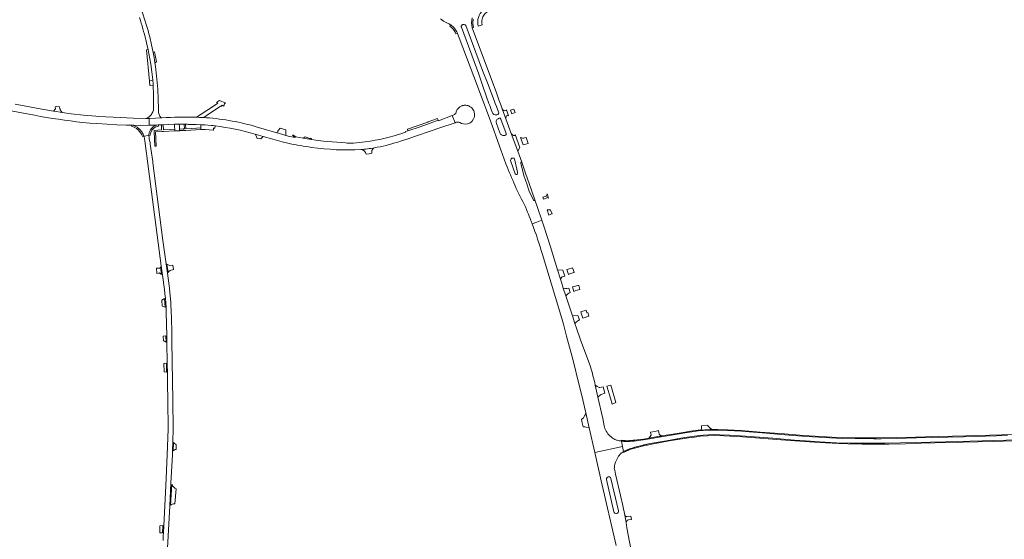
# Model space of a CAD drawing. Header units: metres. Extents: x 166325 to 190320, y 381923 to 404576.
# Tile 955 of 1056: x 183442 to 184181, y 383854 to 384244. Entities that reach past the tile are written whole.
import ezdxf

# ---------------------------------------------------------------- set-up
doc = ezdxf.new("R2010")
doc.units = ezdxf.units.M
for name, color, linetype, lineweight in [('B-WE-VH-VERHARDING_ASFALT-GV', 8, 'Continuous', 18), ('B-WE-VH-VERHARDING_BETON-GV', 8, 'Continuous', 18), ('B-WE-VH-VERHARDING_BETONSTRAATSTEEN-GV', 8, 'Continuous', 18), ('B-WE-VH-VERHARDING_HALFVERHARDING-GV', 8, 'Continuous', 18), ('B-WE-VH-VERHARDING_STRAATBAKSTEEN-GV', 8, 'Continuous', 18)]:
    doc.layers.add(name, color=color, linetype=linetype, lineweight=lineweight)

msp = doc.modelspace()

# ---------------------------------------------------------------- linework, layer by layer
at = {"layer": 'B-WE-VH-VERHARDING_ASFALT-GV'}
for points in [[(183539.331, 384231.233, 0.0227071), (183533.556, 384250.124)], [(183531.709, 384245.815, -0.0158421), (183536.4, 384229.093)], [(183757.666, 384244.967, -0.0393822), (183758.87, 384243.964)], [(183758.87, 384243.964, 0.0865682), (183762.918, 384241.616)], [(183762.918, 384241.616, -0.0465484), (183765.229, 384240.332)], [(183781.457, 384238.146, -0.1297929), (183781.356, 384245.735)], [(183765.229, 384240.332, -0.0740299), (183768.323, 384237.469)], [(183768.323, 384237.469, -0.0666186), (183770.29, 384234.212)], [(183770.29, 384234.212, -0.0053747), (183770.45, 384233.829)], [(183773.27, 384238.556, -0.1262641), (183773.219, 384239.324)], [(183773.219, 384239.326, -0.1261677), (183773.545, 384240.023)], [(183773.546, 384240.025, -0.1255853), (183774.167, 384240.479)], [(183774.651, 384240.642, -0.275862), (183776.137, 384240.394)], [(183776.137, 384240.394, -0.1351135), (183776.578, 384239.748)], [(183536.4, 384229.093, -0.0022782), (183537.024, 384226.504)], [(183545.36, 384192.037, 0.0231628), (183543.255, 384211.768)], [(183542.002, 384192.236, -0.02694), (183542.07, 384176.349)], [(183546.91, 384171.84, -0.1467245), (183545.85, 384177.169)], [(183452.881, 384172.391, 0.0181599), (183488.833, 384167.062)], [(183538.913, 384171.334, -0.0881596), (183536.404, 384170.011)], [(183541.019, 384173.798, -0.1015258), (183538.913, 384171.334)], [(183574.325, 384170.956, 0.0229582), (183548.36, 384170.47)], [(183575.652, 384170.917, 0.0008193), (183574.325, 384170.956)], [(183579.562, 384170.765, 0.0035355), (183575.652, 384170.917)], [(183581.904, 384170.602, 0.0022474), (183580.039, 384170.734)], [(183620.109, 384163.575, 0.053126), (183581.904, 384170.602)], [(183799.721, 384172.773, -0.3487598), (183796.365, 384174.674)], [(183799.503, 384166.156, -0.362979), (183800.81, 384169.851)], [(183799.891, 384172.804, -0.0170793), (183799.721, 384172.773)], [(183801.267, 384174.314, -0.4271744), (183800.655, 384173.041)], [(183800.81, 384169.851, -0.0380216), (183801.232, 384170.059)], [(183801.74, 384170.224, -0.4105862), (183802.99, 384169.587)], [(183557.866, 384165.664, -0.0035669), (183561.513, 384165.699)], [(183588.336, 384164.487, -0.0387462), (183618.506, 384158.238)], [(183535.027, 384156.731, -0.0046344), (183535.157, 384156.343)], [(183539.596, 384152.055, -0.0544005), (183538.762, 384157.348)], [(183727.8, 384158.531, -0.0287794), (183711.962, 384154.267)], [(183805.31, 384157.22, -0.3416288), (183802.141, 384159.221)], [(183806.276, 384157.477, -0.0820333), (183805.31, 384157.22)], [(183806.816, 384158.788, -0.3950205), (183806.276, 384157.477)], [(183644.017, 384151.169, 0.0121943), (183660.828, 384148.298)], [(183660.828, 384148.298, 0.0481583), (183697.832, 384146.66)], [(183701.066, 384152.431, -0.0218374), (183692.407, 384151.508)], [(183697.832, 384146.66, 0.0205342), (183707.942, 384147.978)], [(183707.942, 384147.978, 0.0363106), (183725.453, 384152.321)], [(183806.734, 384135.882, 0.0266852), (183821.284, 384103.584)], [(183828.442, 384109.028, -0.8126897), (183827.498, 384108.689)], [(183822.942, 384099.689, -0.0058819), (183825.481, 384093.394)], [(183825.481, 384093.394, -0.0022052), (183826.416, 384090.963)], [(183826.416, 384090.963, -0.0210698), (183834.102, 384067.801)], [(183826.416, 384090.963, -0.0210698), (183834.102, 384067.801)], [(183555.09, 384032.458, 0.012528), (183554.1, 384042.672)], [(183873.318, 383971.793, 0.0225129), (183869.561, 383985.067)], [(183873.318, 383971.793, 0.0225129), (183869.561, 383985.067)], [(183886.544, 383930.06, -0.1487986), (183880.995, 383937.24)], [(183886.544, 383930.06, -0.1487986), (183880.995, 383937.24)], [(183887.63, 383929.355, -0.0207871), (183886.544, 383930.06)], [(183887.63, 383929.355, -0.0207871), (183886.544, 383930.06)], [(183889.123, 383928.578, -0.0272639), (183887.63, 383929.355)], [(183889.123, 383928.578, -0.0272639), (183887.63, 383929.355)], [(183890.243, 383928.275, -0.0096018), (183889.123, 383928.578)], [(183890.243, 383928.275, -0.0096018), (183889.123, 383928.578)], [(183891.658, 383927.954, -0.0112407), (183890.243, 383928.275)], [(183891.658, 383927.954, -0.0112407), (183890.243, 383928.275)], [(183893.359, 383927.658, -0.0141911), (183891.658, 383927.954)], [(183893.359, 383927.658, -0.0141911), (183891.658, 383927.954)], [(183895.24, 383927.44, -0.0139668), (183893.51, 383927.636)], [(183895.24, 383927.44, -0.0139668), (183893.51, 383927.636)], [(183899.433, 383927.361, -0.0319678), (183895.429, 383927.425)], [(183899.433, 383927.361, -0.0319678), (183895.429, 383927.425)], [(183913.061, 383929.099, -0.0236601), (183899.433, 383927.361)], [(183913.061, 383929.099, -0.0236601), (183899.433, 383927.361)], [(183901.365, 383922.47, -0.0183347), (183909.835, 383924.708)], [(183901.365, 383922.47, -0.0183347), (183909.835, 383924.708)], [(183888.496, 383910.246, -0.0964374), (183891.225, 383916.251)], [(183888.496, 383910.246, -0.0964374), (183891.225, 383916.251)], [(183891.225, 383916.251, -0.0332068), (183892.67, 383918.024)], [(183891.225, 383916.251, -0.0332068), (183892.67, 383918.024)], [(183892.67, 383918.024, -0.011838), (183893.213, 383918.58)], [(183892.67, 383918.024, -0.011838), (183893.213, 383918.58)], [(183893.213, 383918.58, -0.0109015), (183894.027, 383919.147)], [(183893.213, 383918.58, -0.0109015), (183894.027, 383919.147)], [(183894.027, 383919.147, -0.007722), (183894.683, 383919.569)], [(183894.027, 383919.147, -0.007722), (183894.683, 383919.569)], [(183894.979, 383919.75, -0.0498077), (183899.428, 383921.863)], [(183894.979, 383919.75, -0.0498077), (183899.428, 383921.863)], [(183899.428, 383921.863, -0.0202489), (183901.365, 383922.47)], [(183899.428, 383921.863, -0.0202489), (183901.365, 383922.47)], [(183888.047, 383907.166, -0.0398642), (183888.418, 383909.901)], [(183888.047, 383907.166, -0.0398642), (183888.418, 383909.901)], [(183888.42, 383909.922, -0.0058509), (183888.496, 383910.246)], [(183888.42, 383909.922, -0.0058509), (183888.496, 383910.246)], [(183882.188, 383898.774, -1.0014743), (183885.557, 383899.55)], [(183882.188, 383898.774, -1.0014743), (183885.557, 383899.55)], [(183891.091, 383875.36, -0.994559), (183887.789, 383874.598)], [(183891.091, 383875.36, -0.994559), (183887.789, 383874.598)]]:
    msp.add_lwpolyline(points, format="xyb", dxfattribs=at)
at = {"layer": 'B-WE-VH-VERHARDING_ASFALT-GV', "flags": 128}
for points in [[(183773.219, 384239.324), (183773.219, 384239.325), (183773.219, 384239.326)], [(183796.365, 384174.674), (183795.333, 384177.505), (183794.537, 384179.709), (183793.956, 384181.318), (183789.516, 384193.499), (183786.304, 384203.192), (183773.27, 384238.556)], [(183773.545, 384240.023), (183773.545, 384240.024), (183773.546, 384240.025)], [(183774.167, 384240.479), (183774.409, 384240.561), (183774.651, 384240.642)], [(183776.578, 384239.748), (183789.045, 384205.957), (183793.355, 384195.666), (183798.121, 384182.831), (183798.655, 384181.378), (183799.522, 384179.021), (183801.267, 384174.314)], [(183823.415, 384117.743), (183822.577, 384120.277), (183820.253, 384127.082), (183819.522, 384129.339), (183818.348, 384134.12), (183817.791, 384136.73), (183817.786, 384136.839), (183817.805, 384136.947), (183817.846, 384137.048), (183817.909, 384137.137), (183817.99, 384137.21), (183818.085, 384137.264), (183818.189, 384137.296), (183818.298, 384137.305), (183818.406, 384137.289), (183818.508, 384137.251), (183818.591, 384137.196), (183815.611, 384145.512), (183810.704, 384158.847), (183806.708, 384169.76), (183803.902, 384177.382), (183802.861, 384180.205), (183801.941, 384182.71), (183801.486, 384183.949), (183801.466, 384184.004), (183799.534, 384189.232), (183781.457, 384238.146)], [(183541.892, 384219.648), (183540.692, 384225.458), (183539.331, 384231.233)], [(183770.45, 384233.829), (183771.637, 384230.668), (183782.614, 384201.446), (183790.602, 384180.182), (183791.26, 384178.38), (183792.008, 384176.331), (183795.274, 384167.442), (183796.286, 384164.687), (183800.521, 384152.622), (183802.757, 384146.523), (183806.734, 384135.882)], [(183537.024, 384226.504), (183538.048, 384221.863), (183538.738, 384218.734), (183540.223, 384210.917), (183541.047, 384205.019), (183541.63, 384199.093), (183541.856, 384195.667), (183541.904, 384194.55)], [(183543.255, 384211.768), (183542.61, 384215.714), (183541.892, 384219.648)], [(183320.21, 384197.856), (183320.46, 384196.995), (183321.066, 384192.763), (183321.232, 384192.782), (183323.391, 384193.03), (183325.577, 384193.883), (183325.948, 384194.028), (183327.92, 384194.797), (183329.11, 384195.37), (183330.548, 384195.106), (183330.794, 384195.217), (183339.583, 384193.488), (183340.463, 384193.426), (183346.067, 384192.409), (183408.311, 384180.744), (183413.012, 384179.863), (183452.881, 384172.391)], [(183541.904, 384194.55), (183542.002, 384192.236)], [(183545.85, 384177.169), (183545.771, 384184.608), (183545.36, 384192.037)], [(183488.833, 384167.062), (183494.28, 384166.548), (183499.736, 384166.137), (183507.441, 384165.68), (183514.611, 384165.329), (183521.784, 384165.039), (183525.735, 384164.947), (183527.045, 384164.916), (183532.312, 384164.793), (183539.034, 384164.972), (183538.837, 384170.104), (183536.404, 384170.011), (183526.876, 384170.279), (183517.351, 384170.66), (183500.771, 384171.622), (183498.958, 384171.751), (183489.713, 384172.562), (183480.484, 384173.542), (183473.632, 384174.577), (183472.063, 384174.814), (183469.384, 384175.24), (183467.047, 384175.631), (183459.852, 384176.837), (183450.342, 384178.561), (183438.443, 384180.769)], [(183542.07, 384176.349), (183541.641, 384175.034), (183541.019, 384173.798)], [(183536.404, 384170.011), (183538.837, 384170.104), (183548.36, 384170.47)], [(183548.36, 384170.47), (183538.837, 384170.104), (183539.034, 384164.972), (183544.702, 384165.123), (183545.756, 384165.151), (183548.065, 384165.295), (183548.073, 384165.296), (183548.288, 384165.309), (183548.883, 384165.342), (183549.293, 384165.364), (183549.388, 384165.369), (183549.483, 384165.374), (183557.866, 384165.664)], [(183548.36, 384170.47), (183547.538, 384171.052), (183546.91, 384171.84)], [(183580.039, 384170.734), (183579.562, 384170.765)], [(183725.453, 384152.321), (183728.385, 384153.227), (183732.198, 384154.406), (183732.642, 384154.557), (183736.147, 384155.75), (183738.141, 384156.429), (183738.882, 384156.681), (183744.198, 384158.532), (183745.351, 384158.933), (183750.513, 384160.73), (183757.109, 384163.026), (183768.597, 384166.869), (183766.426, 384172.214), (183756.035, 384168.176), (183755.827, 384168.79), (183749.949, 384166.544), (183742.232, 384163.858), (183733.097, 384160.791), (183731.262, 384160.175), (183731.418, 384159.676), (183727.8, 384158.531)], [(183800.655, 384173.041), (183799.891, 384172.804)], [(183801.232, 384170.059), (183801.74, 384170.224)], [(183802.99, 384169.587), (183806.816, 384158.788)], [(183561.513, 384165.699), (183564.3, 384165.688), (183565.285, 384165.676), (183566.313, 384165.66), (183567.736, 384165.63), (183568.281, 384165.62), (183574.195, 384165.511), (183577.51, 384165.349), (183577.635, 384165.343), (183580.647, 384165.195), (183585.488, 384164.829), (183587.037, 384164.648), (183588.336, 384164.487)], [(183692.407, 384151.508), (183687.55, 384151.597), (183686.329, 384151.619), (183669.833, 384153.055), (183663.929, 384153.813), (183660.823, 384154.262), (183656.07, 384154.95), (183654.427, 384155.233), (183648.944, 384156.176), (183646.966, 384157.574), (183646.695, 384157.766), (183646.526, 384157.159), (183646.555, 384157.138), (183646.922, 384156.864), (183648.421, 384155.747), (183648.391, 384155.708), (183645.765, 384156.25), (183644.142, 384156.585), (183641.56, 384157.336), (183640.823, 384157.55), (183635.154, 384159.199), (183634.812, 384159.299), (183621.067, 384163.296), (183620.109, 384163.575)], [(183802.141, 384159.221), (183799.503, 384166.156)], [(183538.762, 384157.348), (183535.027, 384156.731)], [(183535.157, 384156.343), (183535.559, 384153.309), (183538.374, 384132.073), (183548.018, 384059.308), (183548.955, 384052.212), (183550.379, 384041.427), (183550.764, 384038.268), (183551.084, 384035.101), (183551.365, 384031.58), (183551.566, 384028.053), (183551.69, 384024.467), (183552.095, 384006.851), (183552.21, 384001.722), (183552.491, 383986.302), (183552.512, 383985.151), (183552.619, 383979.281), (183552.769, 383971.019), (183553.001, 383958.288), (183553.201, 383936.604), (183552.485, 383917.356), (183551.46, 383894.068), (183549.896, 383864.337), (183549.594, 383858.59), (183549.562, 383857.985), (183549.54, 383857.561), (183549.305, 383853.113)], [(183618.506, 384158.238), (183621.065, 384157.479), (183624.596, 384156.519), (183624.597, 384156.519), (183631.715, 384154.523), (183638.811, 384152.45), (183644.017, 384151.169)], [(183711.962, 384154.267), (183708.652, 384153.617), (183706.308, 384153.218), (183704.867, 384152.973), (183701.066, 384152.431)], [(183554.1, 384042.672), (183552.607, 384053.725), (183551.657, 384060.765), (183549.302, 384078.31), (183541.758, 384136.745), (183541.638, 384137.598), (183539.774, 384150.793), (183539.596, 384152.055)], [(183827.498, 384108.689), (183824.265, 384115.483), (183823.415, 384117.743)], [(183826.416, 384090.963), (183829.84, 384092.236), (183833.605, 384093.635), (183830.412, 384103.247), (183828.442, 384109.028)], [(183821.284, 384103.584), (183822.942, 384099.689)], [(183858.449, 384016.047), (183856.548, 384021.695), (183851.661, 384036.798), (183849.771, 384042.638), (183848.362, 384046.991), (183847.606, 384049.431), (183845.487, 384056.275), (183840.09, 384073.701), (183835.313, 384088.494), (183833.605, 384093.635), (183829.84, 384092.236), (183826.416, 384090.963)], [(183858.449, 384016.047), (183856.548, 384021.695), (183851.661, 384036.798), (183849.771, 384042.638), (183848.362, 384046.991), (183847.606, 384049.431), (183845.487, 384056.275), (183840.09, 384073.701), (183835.313, 384088.494), (183833.605, 384093.635), (183829.84, 384092.236), (183826.416, 384090.963)], [(183834.102, 384067.801), (183847.203, 384024.777), (183849.897, 384015.634), (183852.261, 384006.401), (183857.112, 383988.17), (183861.482, 383970.77), (183863.825, 383961.044), (183865.72, 383953.18), (183865.99, 383951.99), (183866.171, 383951.191), (183866.711, 383948.808), (183867.687, 383944.503), (183869.252, 383937.599), (183873.419, 383919.217), (183894.171, 383923.693), (183893.359, 383927.658)], [(183834.102, 384067.801), (183847.203, 384024.777), (183849.897, 384015.634), (183852.261, 384006.401), (183857.112, 383988.17), (183861.482, 383970.77), (183863.825, 383961.044), (183865.72, 383953.18), (183865.99, 383951.99), (183866.171, 383951.191), (183866.711, 383948.808), (183867.687, 383944.503), (183869.252, 383937.599), (183873.419, 383919.217), (183894.171, 383923.693), (183893.359, 383927.658)], [(183552.734, 383847.19), (183554.401, 383879.088), (183555.278, 383896.016), (183556.31, 383917.341), (183556.397, 383920.026), (183556.64, 383927.495), (183556.933, 383936.532), (183556.736, 383958.401), (183556.504, 383972.798), (183556.026, 384002.55), (183555.915, 384007.257), (183555.563, 384022.208), (183555.516, 384023.234), (183555.09, 384032.458)], [(183869.561, 383985.067), (183862.752, 384003.661), (183859.613, 384012.59), (183858.449, 384016.047)], [(183869.561, 383985.067), (183862.752, 384003.661), (183859.613, 384012.59), (183858.449, 384016.047)], [(183873.785, 383969.746), (183873.762, 383969.85), (183873.641, 383970.391), (183873.518, 383970.932), (183873.419, 383971.362), (183873.318, 383971.793)], [(183873.785, 383969.746), (183873.762, 383969.85), (183873.641, 383970.391), (183873.518, 383970.932), (183873.419, 383971.362), (183873.318, 383971.793)], [(183880.995, 383937.24), (183880.552, 383939.238), (183879.357, 383944.626), (183875.807, 383960.631), (183873.785, 383969.746)], [(183880.995, 383937.24), (183880.552, 383939.238), (183879.357, 383944.626), (183875.807, 383960.631), (183873.785, 383969.746)], [(183909.835, 383924.708), (183909.92, 383924.73), (183910.1, 383924.767), (183913.836, 383925.538), (183917.964, 383926.39), (183927.134, 383927.991), (183940.851, 383930.362), (183942.719, 383930.658), (183946.457, 383931.188), (183952.057, 383931.982), (183954.785, 383932.24), (183958.718, 383932.458), (183962.71, 383932.556), (183967.355, 383932.438), (183974.47, 383932.082), (183986.487, 383931.41), (184007.16, 383929.789), (184023.288, 383928.445), (184035.206, 383927.536), (184042.183, 383927.101), (184054.891, 383926.449), (184064.754, 383926.172), (184074.675, 383925.995), (184091.198, 383925.995), (184102.84, 383926.271), (184136.637, 383927.141), (184173.418, 383928.09), (184208.599, 383929.098)], [(183909.835, 383924.708), (183909.92, 383924.73), (183910.1, 383924.767), (183913.836, 383925.538), (183917.964, 383926.39), (183927.134, 383927.991), (183940.851, 383930.362), (183942.719, 383930.658), (183946.457, 383931.188), (183952.057, 383931.982), (183954.785, 383932.24), (183958.718, 383932.458), (183962.71, 383932.556), (183967.355, 383932.438), (183974.47, 383932.082), (183986.487, 383931.41), (184007.16, 383929.789), (184023.288, 383928.445), (184035.206, 383927.536), (184042.183, 383927.101), (184054.891, 383926.449), (184064.754, 383926.172), (184074.675, 383925.995), (184091.198, 383925.995), (184102.84, 383926.271), (184136.637, 383927.141), (184173.418, 383928.09), (184208.599, 383929.098)], [(184183.236, 383931.749), (184150.098, 383930.829), (184114.904, 383930.045), (184099.491, 383929.654), (184088.366, 383929.36), (184082.863, 383929.399), (184059.635, 383929.673), (184049.901, 383930.084), (184041.421, 383930.515), (184032.196, 383931.122), (184019.231, 383932.121), (183999.078, 383933.806), (183989.383, 383934.55), (183983.488, 383935.039), (183973.108, 383935.588), (183967.135, 383935.842), (183962.258, 383935.862), (183958.752, 383935.764), (183954.718, 383935.607), (183951.095, 383935.314), (183946.355, 383934.648), (183941.165, 383933.845), (183924.674, 383931.025), (183913.061, 383929.099)], [(184183.236, 383931.749), (184150.098, 383930.829), (184114.904, 383930.045), (184099.491, 383929.654), (184088.366, 383929.36), (184082.863, 383929.399), (184059.635, 383929.673), (184049.901, 383930.084), (184041.421, 383930.515), (184032.196, 383931.122), (184019.231, 383932.121), (183999.078, 383933.806), (183989.383, 383934.55), (183983.488, 383935.039), (183973.108, 383935.588), (183967.135, 383935.842), (183962.258, 383935.862), (183958.752, 383935.764), (183954.718, 383935.607), (183951.095, 383935.314), (183946.355, 383934.648), (183941.165, 383933.845), (183924.674, 383931.025), (183913.061, 383929.099)], [(183894.171, 383923.693), (183873.419, 383919.217), (183878.272, 383897.81), (183889.524, 383849.118)], [(183894.171, 383923.693), (183873.419, 383919.217), (183878.272, 383897.81), (183889.524, 383849.118)], [(183893.51, 383927.636), (183893.359, 383927.658), (183894.171, 383923.693)], [(183893.51, 383927.636), (183893.359, 383927.658), (183894.171, 383923.693)], [(183894.171, 383923.693), (183894.979, 383919.75)], [(183894.683, 383919.569), (183894.947, 383919.731), (183894.979, 383919.75), (183894.171, 383923.693)], [(183894.171, 383923.693), (183894.979, 383919.75)], [(183894.683, 383919.569), (183894.947, 383919.731), (183894.979, 383919.75), (183894.171, 383923.693)], [(183895.429, 383927.425), (183895.24, 383927.44)], [(183895.429, 383927.425), (183895.24, 383927.44)], [(183888.418, 383909.901), (183888.42, 383909.922)], [(183888.418, 383909.901), (183888.42, 383909.922)], [(183901.731, 383840.199), (183897.56, 383862.544), (183896.863, 383866.551), (183895.864, 383871.93), (183894.37, 383879.324), (183892.742, 383886.69), (183889.065, 383902.727), (183888.342, 383905.881), (183888.047, 383907.166)], [(183901.731, 383840.199), (183897.56, 383862.544), (183896.863, 383866.551), (183895.864, 383871.93), (183894.37, 383879.324), (183892.742, 383886.69), (183889.065, 383902.727), (183888.342, 383905.881), (183888.047, 383907.166)], [(183887.789, 383874.598), (183882.188, 383898.774)], [(183887.789, 383874.598), (183882.188, 383898.774)], [(183885.557, 383899.55), (183891.091, 383875.36)], [(183885.557, 383899.55), (183891.091, 383875.36)]]:
    msp.add_lwpolyline(points, dxfattribs=at)
msp.add_lwpolyline([(183815.249, 384128.252), (183814.896, 384128.014), (183814.737, 384127.979), (183814.463, 384127.92), (183813.992, 384128.082), (183813.722, 384128.564), (183810.278, 384137.587), (183810.201, 384138.407), (183810.389, 384139.098), (183810.657, 384139.72), (183811.178, 384140.132), (183811.274, 384140.157), (183811.837, 384140.302), (183812.39, 384140.288), (183812.828, 384140.136), (183813.068, 384139.616), (183815.287, 384129.595), (183815.379, 384128.731)], close=True, dxfattribs=at)
at = {"layer": 'B-WE-VH-VERHARDING_BETON-GV'}
for points in [[(183781.356, 384245.735, 0.1297929), (183781.457, 384238.146)], [(183781.874, 384241.08, -0.0479946), (183782.174, 384244.538)], [(183764.527, 384239.419, -0.1264313), (183768.534, 384234.907)], [(183768.323, 384237.469, 0.0740299), (183765.229, 384240.332)], [(183770.29, 384234.212, 0.0666186), (183768.323, 384237.469)], [(183768.534, 384234.907, -0.0127844), (183769.069, 384233.728)], [(183525.77, 384164.156, -0.16654), (183532.287, 384159.586)], [(183533.6, 384159.626, 0.1588201), (183527.045, 384164.916)], [(183544.702, 384165.123, 0.260772), (183538.991, 384159.441)], [(183540.075, 384159.462, -0.2844894), (183545.914, 384164.327)], [(183532.287, 384159.586, -0.0707928), (183533.904, 384156.545)], [(183535.027, 384156.731, 0.0597205), (183533.6, 384159.626)], [(183538.991, 384159.441, 0.0381846), (183538.737, 384158.193)], [(183538.737, 384158.193, 0.0083118), (183538.762, 384157.348)], [(183539.712, 384157.505, -0.0689794), (183540.075, 384159.462)], [(183894.324, 383928.161, -0.0093728), (183893.197, 383928.309)], [(183894.324, 383928.161, -0.0093728), (183893.197, 383928.309)], [(183893.51, 383927.636, 0.0139668), (183895.24, 383927.44)], [(183893.51, 383927.636, 0.0139668), (183895.24, 383927.44)], [(183895.117, 383928.082, -0.0063676), (183894.324, 383928.161)], [(183895.117, 383928.082, -0.0063676), (183894.324, 383928.161)], [(183899.367, 383927.999, -0.0336526), (183895.117, 383928.082)], [(183899.367, 383927.999, -0.0336526), (183895.117, 383928.082)], [(183895.429, 383927.425, 0.0319678), (183899.433, 383927.361)], [(183895.429, 383927.425, 0.0319678), (183899.433, 383927.361)], [(183905.084, 383928.568, -0.0101494), (183899.367, 383927.999)], [(183905.084, 383928.568, -0.0101494), (183899.367, 383927.999)], [(183899.433, 383927.361, 0.0236601), (183913.061, 383929.099)], [(183899.433, 383927.361, 0.0236601), (183913.061, 383929.099)], [(183909.835, 383924.708, 0.0183347), (183901.365, 383922.47)], [(183909.835, 383924.708, 0.0183347), (183901.365, 383922.47)], [(183904.196, 383922.65, -0.0166916), (183911.893, 383924.52)], [(183904.196, 383922.65, -0.0166916), (183911.893, 383924.52)], [(183899.428, 383921.863, 0.0498077), (183894.979, 383919.75)], [(183899.428, 383921.863, 0.0498077), (183894.979, 383919.75)], [(183895.305, 383919.261, -0.0120843), (183896.372, 383919.856)], [(183895.305, 383919.261, -0.0120843), (183896.372, 383919.856)], [(183896.372, 383919.856, -0.0353971), (183899.559, 383921.258)], [(183896.372, 383919.856, -0.0353971), (183899.559, 383921.258)], [(183901.365, 383922.47, 0.0202489), (183899.428, 383921.863)], [(183901.365, 383922.47, 0.0202489), (183899.428, 383921.863)], [(183899.559, 383921.258, -0.0037326), (183901.496, 383921.865)], [(183899.559, 383921.258, -0.0037326), (183901.496, 383921.865)], [(183901.496, 383921.865, -0.0059672), (183904.193, 383922.649)], [(183901.496, 383921.865, -0.0059672), (183904.193, 383922.649)]]:
    msp.add_lwpolyline(points, format="xyb", dxfattribs=at)
at = {"layer": 'B-WE-VH-VERHARDING_BETON-GV', "flags": 128}
for points in [[(183765.229, 384240.332), (183764.527, 384239.419)], [(183769.069, 384233.728), (183770.29, 384234.212)], [(183781.457, 384238.146), (183782.267, 384238.356), (183781.874, 384241.08)], [(183527.045, 384164.916), (183525.735, 384164.947)], [(183525.735, 384164.947), (183525.77, 384164.156)], [(183545.914, 384164.327), (183545.756, 384165.151), (183544.702, 384165.123)], [(183533.904, 384156.545), (183535.027, 384156.731)], [(183538.762, 384157.348), (183539.712, 384157.505)], [(183923.373, 383931.438), (183922.239, 383931.252), (183915.33, 383930.119), (183914.077, 383929.914), (183912.995, 383929.736), (183909.937, 383929.235), (183905.084, 383928.568)], [(183923.373, 383931.438), (183922.239, 383931.252), (183915.33, 383930.119), (183914.077, 383929.914), (183912.995, 383929.736), (183909.937, 383929.235), (183905.084, 383928.568)], [(184208.599, 383929.098), (184173.418, 383928.09), (184136.637, 383927.141), (184102.84, 383926.271), (184091.198, 383925.995), (184074.675, 383925.995), (184064.754, 383926.172), (184054.891, 383926.449), (184042.183, 383927.101), (184035.206, 383927.536), (184023.288, 383928.445), (184007.16, 383929.789), (183986.487, 383931.41), (183974.47, 383932.082), (183967.355, 383932.438), (183962.71, 383932.556), (183958.718, 383932.458), (183954.785, 383932.24), (183952.057, 383931.982), (183946.457, 383931.188), (183942.719, 383930.658), (183940.851, 383930.362), (183927.134, 383927.991), (183917.964, 383926.39), (183913.836, 383925.538), (183910.1, 383924.767), (183909.92, 383924.73), (183909.835, 383924.708)], [(184208.599, 383929.098), (184173.418, 383928.09), (184136.637, 383927.141), (184102.84, 383926.271), (184091.198, 383925.995), (184074.675, 383925.995), (184064.754, 383926.172), (184054.891, 383926.449), (184042.183, 383927.101), (184035.206, 383927.536), (184023.288, 383928.445), (184007.16, 383929.789), (183986.487, 383931.41), (183974.47, 383932.082), (183967.355, 383932.438), (183962.71, 383932.556), (183958.718, 383932.458), (183954.785, 383932.24), (183952.057, 383931.982), (183946.457, 383931.188), (183942.719, 383930.658), (183940.851, 383930.362), (183927.134, 383927.991), (183917.964, 383926.39), (183913.836, 383925.538), (183910.1, 383924.767), (183909.92, 383924.73), (183909.835, 383924.708)], [(183911.893, 383924.52), (183912.077, 383924.565), (183912.86, 383924.717), (183913.967, 383924.933), (183917.388, 383925.599), (183929.211, 383927.751), (183943.634, 383930.155), (183948.176, 383930.742), (183952.857, 383931.357), (183958.015, 383931.721), (183963.905, 383931.859), (183970.486, 383931.681), (183984.242, 383930.891), (184016.498, 383928.4), (184034.404, 383927.037), (184046.461, 383926.246), (184056.541, 383925.811), (184063.438, 383925.554), (184074.091, 383925.357), (184084.487, 383925.317), (184094.093, 383925.475), (184106.544, 383925.712), (184118.443, 383926.048), (184138.958, 383926.543), (184171.806, 383927.412), (184204.398, 383928.302)], [(183911.893, 383924.52), (183912.077, 383924.565), (183912.86, 383924.717), (183913.967, 383924.933), (183917.388, 383925.599), (183929.211, 383927.751), (183943.634, 383930.155), (183948.176, 383930.742), (183952.857, 383931.357), (183958.015, 383931.721), (183963.905, 383931.859), (183970.486, 383931.681), (183984.242, 383930.891), (184016.498, 383928.4), (184034.404, 383927.037), (184046.461, 383926.246), (184056.541, 383925.811), (184063.438, 383925.554), (184074.091, 383925.357), (184084.487, 383925.317), (184094.093, 383925.475), (184106.544, 383925.712), (184118.443, 383926.048), (184138.958, 383926.543), (184171.806, 383927.412), (184204.398, 383928.302)], [(183913.061, 383929.099), (183924.674, 383931.025), (183941.165, 383933.845), (183946.355, 383934.648), (183951.095, 383935.314), (183954.718, 383935.607), (183958.752, 383935.764), (183962.258, 383935.862), (183967.135, 383935.842), (183973.108, 383935.588), (183983.488, 383935.039), (183989.383, 383934.55), (183999.078, 383933.806), (184019.231, 383932.121), (184032.196, 383931.122), (184041.421, 383930.515), (184049.901, 383930.084), (184059.635, 383929.673), (184082.863, 383929.399), (184088.366, 383929.36), (184099.491, 383929.654), (184114.904, 383930.045), (184150.098, 383930.829), (184183.236, 383931.749)], [(183913.061, 383929.099), (183924.674, 383931.025), (183941.165, 383933.845), (183946.355, 383934.648), (183951.095, 383935.314), (183954.718, 383935.607), (183958.752, 383935.764), (183962.258, 383935.862), (183967.135, 383935.842), (183973.108, 383935.588), (183983.488, 383935.039), (183989.383, 383934.55), (183999.078, 383933.806), (184019.231, 383932.121), (184032.196, 383931.122), (184041.421, 383930.515), (184049.901, 383930.084), (184059.635, 383929.673), (184082.863, 383929.399), (184088.366, 383929.36), (184099.491, 383929.654), (184114.904, 383930.045), (184150.098, 383930.829), (184183.236, 383931.749)], [(184197.021, 383932.808), (184151.791, 383931.562), (184121.656, 383930.786), (184106.672, 383930.398), (184084.569, 383930.066), (184068.92, 383930.038), (184055.459, 383930.398), (184043.023, 383931.063), (184030.088, 383931.839), (184015.769, 383933.085), (183997.461, 383934.498), (183983.335, 383935.578), (183972.921, 383936.159), (183965.636, 383936.409), (183962.018, 383936.428), (183960.568, 383936.436), (183959.646, 383936.397), (183955.998, 383936.243), (183952.944, 383936.003), (183951.068, 383935.855), (183946.968, 383935.329), (183936.803, 383933.694), (183923.786, 383931.506), (183923.373, 383931.438)], [(184197.021, 383932.808), (184151.791, 383931.562), (184121.656, 383930.786), (184106.672, 383930.398), (184084.569, 383930.066), (184068.92, 383930.038), (184055.459, 383930.398), (184043.023, 383931.063), (184030.088, 383931.839), (184015.769, 383933.085), (183997.461, 383934.498), (183983.335, 383935.578), (183972.921, 383936.159), (183965.636, 383936.409), (183962.018, 383936.428), (183960.568, 383936.436), (183959.646, 383936.397), (183955.998, 383936.243), (183952.944, 383936.003), (183951.068, 383935.855), (183946.968, 383935.329), (183936.803, 383933.694), (183923.786, 383931.506), (183923.373, 383931.438)], [(183893.197, 383928.309), (183893.359, 383927.658), (183893.51, 383927.636)], [(183893.197, 383928.309), (183893.359, 383927.658), (183893.51, 383927.636)], [(183895.24, 383927.44), (183895.429, 383927.425)], [(183895.24, 383927.44), (183895.429, 383927.425)], [(183894.979, 383919.75), (183895.08, 383919.127), (183895.305, 383919.261)], [(183894.979, 383919.75), (183895.08, 383919.127), (183895.305, 383919.261)], [(183904.193, 383922.649), (183904.195, 383922.65), (183904.196, 383922.65)], [(183904.193, 383922.649), (183904.195, 383922.65), (183904.196, 383922.65)]]:
    msp.add_lwpolyline(points, dxfattribs=at)
msp.add_lwpolyline([(183814.737, 384127.979), (183814.896, 384128.014), (183815.249, 384128.252), (183815.379, 384128.731), (183815.287, 384129.595), (183813.068, 384139.616), (183812.828, 384140.136), (183812.39, 384140.288), (183811.837, 384140.302), (183811.274, 384140.157), (183811.178, 384140.132), (183810.657, 384139.72), (183810.389, 384139.098), (183810.201, 384138.407), (183810.278, 384137.587), (183813.722, 384128.564), (183813.992, 384128.082), (183814.463, 384127.92)], close=True, dxfattribs=at)
at = {"layer": 'B-WE-VH-VERHARDING_BETONSTRAATSTEEN-GV'}
for points in [[(183789.479, 384251.393, 0.2790354), (183785.933, 384239.352)], [(183788.752, 384240.38, -0.3375155), (183793.598, 384250.786)], [(183770.837, 384177.628, 0.1485601), (183769.081, 384173.885)], [(183773.871, 384179.611, 0.1297038), (183770.837, 384177.628)], [(183774.425, 384179.77, 0.0193019), (183773.871, 384179.611)], [(183775.245, 384179.92, 0.0291841), (183774.425, 384179.77)], [(183776.704, 384179.948, 0.0520844), (183775.245, 384179.92)], [(183779.468, 384179.13, 0.1027448), (183776.704, 384179.948)], [(183782.226, 384176.483, 0.1370869), (183779.468, 384179.13)], [(183781.384, 384168.112, 0.2647945), (183782.893, 384174.981)], [(183782.893, 384174.981, 0.0577661), (183782.226, 384176.483)], [(183806.761, 384175.944, -0.3875068), (183803.902, 384177.382)], [(183807.107, 384176.552, -0.4021258), (183806.761, 384175.944)], [(183574.325, 384170.956, -0.0008193), (183575.652, 384170.917)], [(183575.652, 384170.917, -0.0035355), (183579.562, 384170.765)], [(183769.081, 384173.885, -0.1501789), (183767.091, 384172.472)], [(183777.761, 384165.962, 0.1518822), (183781.384, 384168.112)], [(183806.708, 384169.76, -0.3796102), (183807.889, 384172.386)], [(183807.889, 384172.386, -0.4100579), (183808.54, 384172.115)], [(183527.045, 384164.916, -0.1588201), (183533.6, 384159.626)], [(183538.991, 384159.441, -0.260772), (183544.702, 384165.123)], [(183561.513, 384165.699, 0.0035669), (183557.866, 384165.664)], [(183768.817, 384166.942, -0.161651), (183772.034, 384167.054)], [(183772.034, 384167.054, 0.2147872), (183777.761, 384165.962)], [(183533.6, 384159.626, -0.0597205), (183535.027, 384156.731)], [(183538.737, 384158.193, -0.0381846), (183538.991, 384159.441)], [(183538.762, 384157.348, -0.0083118), (183538.737, 384158.193)], [(183813.291, 384157.275, -0.3286507), (183810.704, 384158.847)], [(183813.589, 384157.896, -0.3863672), (183813.291, 384157.275)], [(183820.756, 384155.369, -0.1682762), (183817.547, 384155.791)], [(183707.942, 384147.978, -0.0205342), (183697.832, 384146.66)], [(183697.832, 384146.66, -0.0146552), (183698.104, 384146.644)], [(183698.104, 384146.644, -0.3264233), (183701.903, 384143.302)], [(183705.977, 384144.906, -0.2999353), (183707.942, 384147.978)], [(183827.498, 384108.689, 0.8126897), (183828.442, 384109.028)], [(183837.367, 384112.295, -0.2798231), (183836.876, 384111.728)]]:
    msp.add_lwpolyline(points, format="xyb", dxfattribs=at)
at = {"layer": 'B-WE-VH-VERHARDING_BETONSTRAATSTEEN-GV', "flags": 128}
for points in [[(183785.933, 384239.352), (183788.752, 384240.38)], [(183579.562, 384170.765), (183580.039, 384170.734), (183581.607, 384171.945), (183592.403, 384179.286), (183592.646, 384179.107), (183593.785, 384179.946), (183594.945, 384179.348), (183595.177, 384180.098), (183595.415, 384181.177), (183596.447, 384181.633), (183591.822, 384183.504), (183589.556, 384182.127), (183590.541, 384181.619), (183585.756, 384178.166)], [(183585.756, 384178.166), (183574.325, 384170.956)], [(183803.902, 384177.382), (183806.708, 384169.76)], [(183808.54, 384172.115), (183807.107, 384176.552)], [(183767.091, 384172.472), (183766.426, 384172.214)], [(183766.426, 384172.214), (183768.597, 384166.869)], [(183539.034, 384164.972), (183532.312, 384164.793), (183527.045, 384164.916)], [(183544.702, 384165.123), (183539.034, 384164.972)], [(183557.866, 384165.664), (183557.978, 384163.586), (183558.067, 384161.913), (183558.133, 384160.68), (183561.675, 384160.865), (183561.634, 384162.098), (183561.573, 384163.895), (183561.513, 384165.699)], [(183768.597, 384166.869), (183768.817, 384166.942)], [(183535.027, 384156.731), (183538.762, 384157.348)], [(183810.704, 384158.847), (183815.611, 384145.512), (183817.186, 384148.319), (183813.589, 384157.896)], [(183817.547, 384155.791), (183819.694, 384150.161), (183823.277, 384151.279), (183821.992, 384155.718), (183820.756, 384155.369)], [(183701.903, 384143.302), (183703.997, 384143.545), (183706.159, 384143.868), (183705.977, 384144.906)], [(183818.591, 384137.196), (183818.508, 384137.251), (183818.406, 384137.289), (183818.298, 384137.305), (183818.189, 384137.296), (183818.085, 384137.264), (183817.99, 384137.21), (183817.909, 384137.137), (183817.846, 384137.048), (183817.805, 384136.947), (183817.786, 384136.839), (183817.791, 384136.73), (183818.348, 384134.12), (183819.522, 384129.339), (183820.253, 384127.082), (183822.577, 384120.277), (183823.415, 384117.743), (183824.265, 384115.483), (183827.498, 384108.689)], [(183828.442, 384109.028), (183826.012, 384116.156), (183821.517, 384129.032), (183818.591, 384137.196)], [(183836.876, 384111.728), (183834.31, 384110.811), (183834.788, 384109.455), (183836.96, 384110.194), (183837.511, 384110.533), (183838.08, 384110.7), (183838.665, 384110.262), (183837.697, 384113.318)], [(183837.697, 384113.318), (183837.367, 384112.295)]]:
    msp.add_lwpolyline(points, dxfattribs=at)
for points in [[(183544.355, 384212.494), (183542.829, 384220.072), (183541.892, 384219.648), (183542.61, 384215.714), (183543.255, 384211.768)], [(183471.696, 384178.725), (183469.183, 384179.031), (183468.413, 384178.71), (183468.557, 384177.316), (183467.047, 384175.631), (183469.384, 384175.24), (183472.063, 384174.814), (183473.632, 384174.577), (183472.182, 384176.591), (183472.048, 384176.962), (183471.964, 384177.195)], [(183548.073, 384165.296), (183548.297, 384161.406), (183542.574, 384161.109), (183542.637, 384159.9), (183543.198, 384149.135), (183544.239, 384149.19), (183543.679, 384159.932), (183548.5, 384160.177), (183549.64, 384160.236), (183557.98, 384160.672), (183558.133, 384160.68), (183558.067, 384161.913), (183557.914, 384161.905), (183549.572, 384161.472), (183549.388, 384165.369), (183549.293, 384165.364), (183548.883, 384165.342), (183548.288, 384165.309)], [(183577.761, 384162.934), (183577.719, 384162.932), (183574.532, 384162.766), (183566.485, 384162.349), (183566.313, 384165.66), (183565.285, 384165.676), (183565.463, 384162.296), (183564.539, 384162.248), (183564.448, 384162.243), (183561.784, 384162.105), (183561.634, 384162.098), (183561.675, 384160.865), (183561.87, 384160.875), (183564.503, 384161.012), (183564.491, 384161.252), (183564.581, 384161.257), (183564.71, 384161.263), (183564.93, 384161.275), (183564.943, 384161.035), (183565.527, 384161.066), (183566.391, 384161.111), (183566.549, 384161.119), (183577.825, 384161.707)], [(183588.336, 384164.487), (183587.037, 384164.648), (183585.488, 384164.829), (183580.647, 384165.195), (183577.635, 384165.343), (183577.761, 384162.934), (183577.825, 384161.707), (183580.963, 384161.685), (183586.961, 384161.214), (183587.132, 384161.198), (183587.27, 384162.622), (183587.287, 384162.797), (183588.142, 384162.715)], [(183641.482, 384160.085), (183641.603, 384161.418), (183637.141, 384162.761), (183636.061, 384161.155), (183635.535, 384160.373), (183635.02, 384159.607), (183634.815, 384159.303), (183634.812, 384159.299), (183635.154, 384159.199), (183640.823, 384157.55), (183641.56, 384157.336), (183641.56, 384157.351), (183641.549, 384157.727)], [(183619.42, 384156.403), (183619.5, 384156.242), (183619.631, 384155.683), (183619.669, 384155.523), (183619.618, 384155.235), (183620.17, 384155.247), (183622.634, 384154.676), (183624.596, 384156.519), (183621.065, 384157.479), (183618.506, 384158.238)], [(183654.427, 384155.233), (183656.07, 384154.95), (183660.823, 384154.262), (183660.67, 384154.667), (183660.571, 384154.928), (183660.574, 384154.944), (183659.424, 384155.077), (183655.944, 384156.258)], [(183840.942, 384098.339), (183841.284, 384098.494), (183840.031, 384101.583), (183839.664, 384101.445), (183837.647, 384101.348), (183839.015, 384097.47)], [(183548.281, 384052.737), (183547.517, 384058.52), (183546.963, 384057.649), (183545.525, 384057.624), (183544.522, 384057.606), (183544.668, 384053.586), (183545.949, 384053.939), (183546.529, 384054.099)], [(183552.303, 384060.463), (183553.122, 384054.392), (183553.575, 384054.977), (183554.608, 384055.94), (183557.165, 384056.451), (183556.678, 384059.814), (183554.498, 384059.631), (183553.169, 384060.058)], [(183857.877, 384054.493), (183856.622, 384057.733), (183853.518, 384056.746), (183852.479, 384056.461), (183853.636, 384052.846), (183854.677, 384053.213), (183857.566, 384054.369)], [(183845.487, 384056.275), (183847.606, 384049.431), (183848.338, 384050.543), (183848.905, 384050.971), (183849.732, 384051.278), (183850.907, 384051.486), (183849.536, 384055.993)], [(183849.771, 384042.638), (183851.661, 384036.798), (183853.255, 384038.314), (183853.957, 384038.886), (183854.824, 384039.411), (183853.807, 384042.522), (183852.525, 384042.325), (183851.426, 384042.254)], [(183856.631, 384043.488), (183857.695, 384040.166), (183859.149, 384040.687), (183862.1, 384041.532), (183861.354, 384044.681), (183860.585, 384044.487), (183857.933, 384043.816)], [(183548.326, 384033.444), (183548.728, 384028.997), (183550.959, 384028.255), (183550.796, 384031.238), (183550.515, 384034.759)], [(183861.832, 384018.64), (183860.624, 384022.075), (183856.548, 384021.695), (183858.449, 384016.047), (183858.989, 384016.58), (183859.528, 384017.113), (183860.733, 384018.123)], [(183862.883, 384024.791), (183863.487, 384023.022), (183864.533, 384019.958), (183865.857, 384020.498), (183868.9, 384021.404), (183868.187, 384024.251), (183867.478, 384024.074), (183866.896, 384025.962)], [(183862.883, 384024.791), (183863.487, 384023.022), (183864.533, 384019.958), (183865.857, 384020.498), (183868.9, 384021.404), (183868.187, 384024.251), (183867.478, 384024.074), (183866.896, 384025.962)], [(183551.604, 384002.027), (183551.497, 384006.778), (183549.481, 384006.532), (183549.631, 384003.021), (183550.376, 384002.646)], [(183552.017, 383979.382), (183551.914, 383985.048), (183551.893, 383986.199), (183550.496, 383985.959), (183549.821, 383985.843), (183550.096, 383979.703)], [(183873.785, 383969.746), (183875.807, 383960.631), (183876.464, 383961.384), (183876.515, 383961.43), (183876.82, 383961.705), (183877.403, 383962.229), (183878.099, 383962.555), (183880.995, 383963.726), (183879.605, 383968.485), (183877.2, 383967.923), (183876.614, 383968.052), (183875.223, 383968.774), (183874.827, 383969.042)], [(183873.785, 383969.746), (183875.807, 383960.631), (183876.464, 383961.384), (183876.515, 383961.43), (183876.82, 383961.705), (183877.403, 383962.229), (183878.099, 383962.555), (183880.995, 383963.726), (183879.605, 383968.485), (183877.2, 383967.923), (183876.614, 383968.052), (183875.223, 383968.774), (183874.827, 383969.042)], [(183866.711, 383948.808), (183865.938, 383946.946), (183865.732, 383946.615), (183864.88, 383945.243), (183863.335, 383943.981), (183864.025, 383941.491), (183864.731, 383938.263), (183866.174, 383938.334), (183867.006, 383938.199), (183869.252, 383937.599), (183867.687, 383944.503)], [(183866.711, 383948.808), (183865.938, 383946.946), (183865.732, 383946.615), (183864.88, 383945.243), (183863.335, 383943.981), (183864.025, 383941.491), (183864.731, 383938.263), (183866.174, 383938.334), (183867.006, 383938.199), (183869.252, 383937.599), (183867.687, 383944.503)], [(183915.652, 383932.23), (183914.077, 383929.914), (183915.33, 383930.119), (183922.239, 383931.252), (183923.373, 383931.438), (183921.797, 383932.853), (183921.558, 383934.294), (183921.308, 383935.572), (183920.53, 383935.404), (183918.42, 383934.949), (183915.307, 383934.348)], [(183915.652, 383932.23), (183914.077, 383929.914), (183915.33, 383930.119), (183922.239, 383931.252), (183923.373, 383931.438), (183921.797, 383932.853), (183921.558, 383934.294), (183921.308, 383935.572), (183920.53, 383935.404), (183918.42, 383934.949), (183915.307, 383934.348)], [(183559.163, 383925.221), (183558.683, 383925.34), (183557.893, 383925.859), (183557.453, 383926.279), (183557.213, 383926.639), (183557.01, 383920.415), (183557.612, 383920.798), (183558.499, 383921.235), (183559.166, 383921.406)], [(183555.836, 383895.127), (183555.024, 383879.52), (183555.393, 383879.776), (183556.254, 383880.18), (183557.17, 383880.468), (183558.302, 383880.555), (183559.266, 383891.741), (183558.285, 383892.245), (183556.719, 383893.72)], [(183895.864, 383871.93), (183896.863, 383866.551), (183897.734, 383867.97), (183898.018, 383868.225), (183898.714, 383868.552), (183900.845, 383868.754), (183900.38, 383871.345), (183897.91, 383870.941), (183897.536, 383870.89), (183897.16, 383870.92), (183896.799, 383871.027), (183896.468, 383871.209), (183896.182, 383871.456), (183895.955, 383871.757)], [(183895.864, 383871.93), (183896.863, 383866.551), (183897.734, 383867.97), (183898.018, 383868.225), (183898.714, 383868.552), (183900.845, 383868.754), (183900.38, 383871.345), (183897.91, 383870.941), (183897.536, 383870.89), (183897.16, 383870.92), (183896.799, 383871.027), (183896.468, 383871.209), (183896.182, 383871.456), (183895.955, 383871.757)]]:
    msp.add_lwpolyline(points, close=True, dxfattribs=at)
at = {"layer": 'B-WE-VH-VERHARDING_HALFVERHARDING-GV', "flags": 128}
for points in [[(183747.976, 384167.314), (183732.772, 384161.927), (183733.097, 384160.791), (183742.232, 384163.858), (183749.949, 384166.544), (183755.827, 384168.79), (183755.644, 384169.329), (183755.381, 384170.103), (183751.166, 384168.444), (183748.311, 384167.393)], [(183882.523, 383968.93), (183885.2, 383959.94), (183886.337, 383955.519), (183889.112, 383956.735), (183885.563, 383969.749)], [(183882.523, 383968.93), (183885.2, 383959.94), (183886.337, 383955.519), (183889.112, 383956.735), (183885.563, 383969.749)], [(183546.885, 383863.956), (183546.868, 383858.824), (183548.996, 383858.641), (183549.291, 383864.26)]]:
    msp.add_lwpolyline(points, close=True, dxfattribs=at)
for points in [[(183953.41, 383939.042), (183953.48, 383938.694), (183953.528, 383938.133), (183953.496, 383937.57), (183953.385, 383937.018), (183953.197, 383936.487), (183952.944, 383936.003), (183955.998, 383936.243), (183959.646, 383936.397), (183960.568, 383936.436), (183962.018, 383936.428)], [(183953.41, 383939.042), (183953.48, 383938.694), (183953.528, 383938.133), (183953.496, 383937.57), (183953.385, 383937.018), (183953.197, 383936.487), (183952.944, 383936.003), (183955.998, 383936.243), (183959.646, 383936.397), (183960.568, 383936.436), (183962.018, 383936.428)], [(183958.215, 383939.535), (183958.176, 383939.531), (183953.41, 383939.042)], [(183958.215, 383939.535), (183958.176, 383939.531), (183953.41, 383939.042)]]:
    msp.add_lwpolyline(points, dxfattribs=at)
at = {"layer": 'B-WE-VH-VERHARDING_HALFVERHARDING-GV'}
for points in [[(183958.484, 383938.94, -0.0319526), (183958.215, 383939.535)], [(183958.484, 383938.94, -0.0319526), (183958.215, 383939.535)], [(183962.018, 383936.428, -0.2343395), (183958.484, 383938.94)], [(183962.018, 383936.428, -0.2343395), (183958.484, 383938.94)]]:
    msp.add_lwpolyline(points, format="xyb", dxfattribs=at)
at = {"layer": 'B-WE-VH-VERHARDING_STRAATBAKSTEEN-GV', "flags": 128}
for points in [[(183536.805, 384221.662), (183539.141, 384198.04), (183541.63, 384199.093), (183541.047, 384205.019), (183540.223, 384210.917), (183538.738, 384218.734), (183538.048, 384221.863)], [(183539.507, 384194.729), (183541.904, 384194.55), (183541.856, 384195.667), (183541.63, 384199.093), (183539.141, 384198.04)], [(183811.094, 384173.494), (183813.645, 384174.451), (183812.685, 384177.071), (183810.134, 384176.294)]]:
    msp.add_lwpolyline(points, close=True, dxfattribs=at)

doc.saveas('drawing.dxf')
